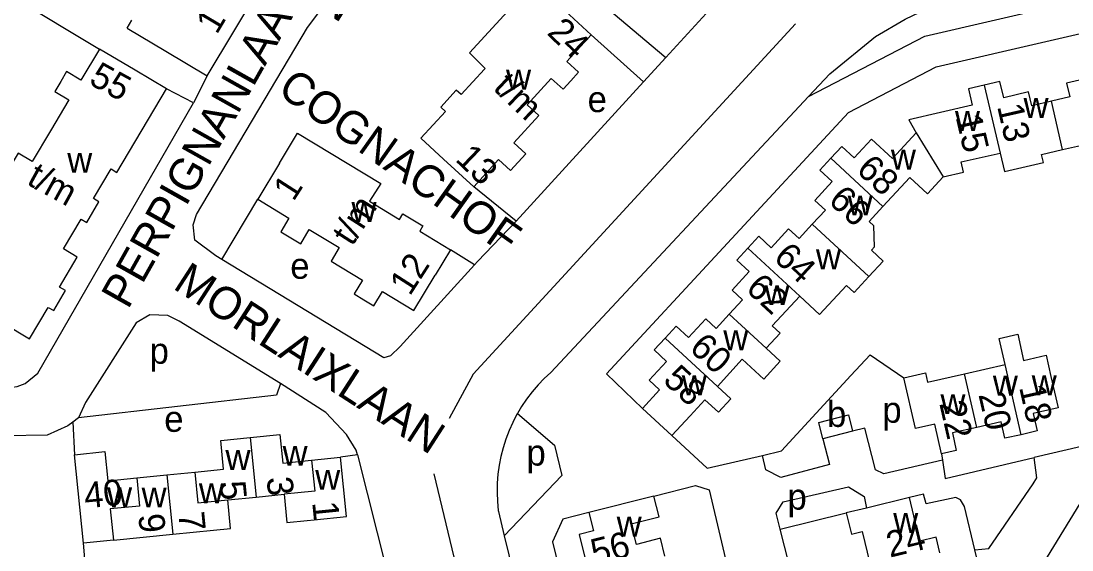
# Model space of a CAD drawing. Extents: x 157768 to 159790, y 387230 to 389604.
# Drawn here: x 159259.4 to 159421.7, y 388101.2 to 388182.9 of the extents above; entities that cross this region are included whole.
import ezdxf

# ---------------------------------------------------------------- set-up
doc = ezdxf.new("R2010")
doc.units = 0
for name, color, linetype in [('BLT_Basislijn', 7, 'Continuous'), ('BLT_Bebouwing', 7, 'Continuous'), ('BLT_Centroide', 7, 'Continuous'), ('BLT_Huisnummer', 7, 'Continuous'), ('BLT_Huisnummer_ tussenligend', 7, 'Continuous'), ('BLT_Huisnummer_reeks', 7, 'Continuous'), ('BLT_Onderverdeling_panden', 7, 'Continuous'), ('BLT_Straatnaam', 7, 'Continuous')]:
    doc.layers.add(name, color=color, linetype=linetype)

msp = doc.modelspace()

# ---------------------------------------------------------------- linework, layer by layer
at = {"layer": 'BLT_Basislijn'}
for p, q in [((159253.22, 388189.54), (159271.54, 388178.54)), ((159358.96, 388177.22), (159370.44, 388189.79)), ((159355.54, 388173.49), (159347.47, 388180.74)), ((159355.54, 388173.49), (159358.96, 388177.22)), ((159288.17, 388174.38), (159286.07, 388170.26)), ((159286.07, 388170.26), (159281.89, 388172.38)), ((159355.54, 388173.49), (159335.86, 388151.97)), ((159341.23, 388128.64), (159381.02, 388171.19)), ((159335.86, 388151.97), (159329.31, 388157.28)), ((159290.4, 388146.08), (159295.97, 388155.35)), ((159329.43, 388145.23), (159325.73, 388147.57)), ((159355.36, 388123.07), (159349.83, 388128.41)), ((159476.31, 388129.66), (159415.87, 388115.48)), ((159268.28, 388121.61), (159267.4, 388120.94)), ((159267.4, 388120.94), (159267.69, 388115.93)), ((159311.36, 388115.93), (159308.75, 388115.53)), ((159401.54, 388116.06), (159401.68, 388115.11)), ((159323.17, 388112.99), (159347.83, 388009.99)), ((159363.56, 388111.16), (159365.68, 388110.51)), ((159333.12, 388107.17), (159334.03, 388103.43)), ((159376.64, 388104.42), (159386.83, 388106.94)), ((159334.03, 388103.43), (159356.76, 388009.91))]:
    msp.add_line(p, q, dxfattribs=at)
for points in [[(159381.02, 388171.19), (159384.31, 388174.71), (159391.33, 388180.46), (159395.91, 388183.15), (159402.53, 388186.33), (159407.24, 388187.77), (159422.15, 388190.08), (159444.35, 388195.09), (159456.93, 388200.47), (159463.98, 388202.13)], [(159381.02, 388171.19), (159398.97, 388180.51), (159471.33, 388197.3)], [(159290.4, 388146.08), (159289.52, 388146.61), (159286.26, 388149.06), (159286.02, 388151.43), (159286.51, 388152.99), (159303.65, 388181.88), (159305.56, 388184.36), (159306.86, 388185.33), (159308.64, 388186.36), (159311.58, 388187.32), (159336.72, 388193.3), (159337.98, 388193.45), (159343.02, 388190.48), (159343.75, 388190.61)], [(159349.83, 388128.41), (159387.18, 388168.75), (159400.72, 388175.78), (159472.46, 388192.43)], [(159343.75, 388190.61), (159349.87, 388184.9), (159358.96, 388177.22)], [(159378.98, 388182.44), (159329.21, 388128.37), (159325.51, 388121.54)], [(159214.76, 388123.92), (159254.12, 388125.82), (159258.84, 388126.43), (159260.05, 388126.94), (159262.02, 388128.53), (159286.07, 388170.26)], [(159335.86, 388151.97), (159329.91, 388145.77), (159329.43, 388145.23)], [(159329.43, 388145.23), (159317.96, 388132.64), (159316.48, 388131.17), (159315.45, 388130.9), (159290.4, 388146.08)], [(159299.47, 388126.94), (159283.81, 388136.56), (159282.09, 388137.42), (159279.29, 388137.51), (159277.21, 388136.27), (159269.38, 388124), (159268.28, 388121.61)], [(159387.54, 388128.13), (159390.51, 388131.35), (159395.75, 388127.78)], [(159341.23, 388128.64), (159340.21, 388127.69), (159339.24, 388126.69), (159338.33, 388125.62), (159337.48, 388124.51), (159336.7, 388123.36), (159336.06, 388122.27)], [(159299.47, 388126.94), (159298.87, 388125.11), (159268.28, 388121.61)], [(159311.36, 388115.93), (159311.18, 388116.61), (159309.68, 388119.05), (159306.49, 388122.42), (159299.47, 388126.94)], [(159373.9, 388115.8), (159376.85, 388116.55), (159387.54, 388128.13)], [(159336.06, 388122.27), (159335.99, 388122.16), (159335.35, 388120.92), (159334.77, 388119.64), (159334.28, 388118.34), (159333.86, 388117.01), (159333.51, 388115.66), (159333.24, 388114.29), (159333.06, 388112.9), (159332.95, 388111.51), (159332.92, 388110.11), (159332.97, 388108.72), (159333.1, 388107.33), (159333.12, 388107.17)], [(159336.06, 388122.27), (159341.8, 388117.41), (159342.93, 388112.71), (159334.03, 388103.43)], [(159429.1, 388044.47), (159416.35, 388096.86), (159416.35, 388097.66), (159422.95, 388108.38), (159480.01, 388121.84), (159486.27, 388121.96), (159487.66, 388120.25), (159489.44, 388112.27)], [(159267.4, 388120.94), (159266.67, 388120.39), (159263.46, 388118.93), (159256.9, 388118.84)], [(159359.91, 388118.88), (159365.35, 388113.85), (159373.9, 388115.8)], [(159401.68, 388115.11), (159392.64, 388113), (159391.36, 388113.57), (159389.72, 388120.01), (159387.82, 388119.55)], [(159383.23, 388118.37), (159384.25, 388114.42), (159376.71, 388112.43), (159374.43, 388113.57), (159373.9, 388115.8)], [(159311.36, 388115.93), (159315.92, 388097.96), (159316.3, 388096.45)], [(159401.68, 388115.11), (159402.1, 388112.24), (159415.87, 388115.48)], [(159406.7, 388101.25), (159408.84, 388101.46), (159415.69, 388111.45), (159416.24, 388112.34), (159415.87, 388115.48)], [(159357.14, 388109.55), (159363.56, 388111.16)], [(159365.68, 388110.51), (159369.49, 388094.33), (159378.63, 388096.55), (159376.64, 388104.42)], [(159376.64, 388104.42), (159376, 388106.88), (159377.12, 388108.64), (159387.16, 388110.96), (159389.62, 388109.47), (159389.96, 388107.7)], [(159406.7, 388101.25), (159405.11, 388107.93), (159404.47, 388108.94), (159403.74, 388109.3), (159399.15, 388108.37), (159398.77, 388109.82), (159396.6, 388109.31)], [(159347.08, 388107.03), (159343.08, 388105.97), (159341.5, 388102.48), (159344.03, 388091.91), (159345.25, 388090.79), (159346.4, 388087.08), (159350.57, 388070.12), (159351.14, 388069.42), (159361.23, 388029.65), (159361.58, 388026.64), (159360.44, 388025.14), (159360.43, 388024.07), (159367.39, 387997.75)], [(159286.79, 388093.78), (159285.14, 388095.15), (159269.79, 388093.72), (159269.05, 388102.27)], [(159428.02, 388012.8), (159427.79, 388013.79), (159406.7, 388101.25)]]:
    msp.add_lwpolyline(points, dxfattribs=at)
at = {"layer": 'BLT_Bebouwing'}
for p, q in [((159342.76, 388185.07), (159347.47, 388180.74)), ((159275.81, 388181.77), (159276.54, 388182.99)), ((159275.81, 388181.77), (159281.76, 388178.22)), ((159277.02, 388175.27), (159271.54, 388178.54)), ((159281.76, 388178.22), (159288.17, 388174.38)), ((159330.99, 388175.42), (159331.09, 388175.53)), ((159281.89, 388172.38), (159277.02, 388175.27)), ((159299.33, 388160.93), (159295.97, 388155.35)), ((159329.31, 388157.28), (159324.64, 388161.56)), ((159325.73, 388147.57), (159323.37, 388143.64)), ((159405.11, 388128.42), (159411.38, 388129.84)), ((159355.36, 388123.07), (159359.91, 388118.88)), ((159383.23, 388118.37), (159382.58, 388120.88)), ((159387.82, 388119.55), (159383.23, 388118.37)), ((159269.05, 388102.27), (159267.69, 388115.93)), ((159304.28, 388115.08), (159308.75, 388115.53)), ((159277.29, 388112.34), (159281.94, 388112.8)), ((159281.94, 388112.8), (159286.23, 388113.23)), ((159357.14, 388109.55), (159347.08, 388107.03)), ((159396.6, 388109.31), (159389.96, 388107.7)), ((159389.96, 388107.7), (159386.83, 388106.94)), ((159282.86, 388103.65), (159289.16, 388104.28)), ((159273.68, 388102.74), (159282.86, 388103.65))]:
    msp.add_line(p, q, dxfattribs=at)
for points in [[(159288.17, 388174.38), (159296.4, 388188.14), (159291.71, 388190.94), (159292.29, 388191.91), (159289.12, 388193.81)], [(159342.76, 388185.07), (159338.65, 388188.84), (159328.65, 388177.94), (159331.09, 388175.53)], [(159347.47, 388180.74), (159343.69, 388176.63), (159345.51, 388174.96), (159344.3, 388173.65)], [(159271.54, 388178.54), (159268.67, 388173.73), (159266.45, 388175.05), (159265.54, 388173.52)], [(159426.51, 388177.27), (159424.08, 388176.7), (159424.67, 388174.17), (159420.84, 388173.27), (159421.34, 388171.14), (159418.53, 388170.49)], [(159330.99, 388175.42), (159327.39, 388171.5), (159326.63, 388172.19), (159324.24, 388169.59), (159324.98, 388168.91), (159321.16, 388164.76), (159324.64, 388161.56)], [(159344.3, 388173.65), (159343.1, 388172.33), (159341.27, 388174), (159337.55, 388169.94)], [(159256.72, 388136.21), (159260.73, 388133.82), (159263.62, 388138.67), (159264.46, 388138.17), (159266.29, 388141.25), (159265.37, 388141.79), (159268.11, 388146.4), (159265.96, 388147.68), (159268.7, 388152.28), (159269.56, 388151.77), (159271.45, 388154.95), (159270.59, 388155.47), (159273.31, 388160.03), (159274.22, 388159.49), (159281.89, 388172.38)], [(159265.54, 388173.52), (159264.62, 388171.98), (159266.81, 388170.68), (159263.98, 388165.92)], [(159408.13, 388172.97), (159405.69, 388172.41), (159406.29, 388169.88), (159396.5, 388167.59), (159397.63, 388165.61)], [(159418.53, 388170.49), (159415.49, 388169.78), (159415, 388171.91), (159411.16, 388171.01), (159410.57, 388173.54), (159408.13, 388172.97)], [(159337.55, 388169.94), (159339.37, 388168.28), (159335.51, 388164.08), (159337.36, 388162.38), (159336.17, 388161.09)], [(159263.98, 388165.92), (159261.15, 388161.16), (159258.98, 388162.46), (159258.06, 388160.92)], [(159397.63, 388165.61), (159393.98, 388161.65), (159390.74, 388164.64), (159388.07, 388161.74), (159386.16, 388163.51), (159384.46, 388161.67)], [(159420.22, 388163.01), (159423.47, 388163.74), (159423.11, 388165.33), (159428.99, 388166.67)], [(159299.33, 388160.93), (159302.09, 388165.54), (159314.95, 388157.81), (159313.23, 388155.05)], [(159401.8, 388158.81), (159404.94, 388159.52), (159404.58, 388161.13), (159410.58, 388162.49)], [(159410.58, 388162.49), (159411.25, 388159.65), (159417.27, 388161.01), (159416.98, 388162.27), (159420.22, 388163.01)], [(159336.17, 388161.09), (159334.99, 388159.79), (159333.15, 388161.48), (159329.31, 388157.28)], [(159384.46, 388161.67), (159382.77, 388159.83), (159384.68, 388158.07), (159382, 388155.18), (159383.61, 388153.69), (159381.58, 388151.49)], [(159392.5, 388154.25), (159396.63, 388158.72), (159399.37, 388156.18), (159401.8, 388158.81)], [(159295.97, 388155.35), (159300.79, 388152.46), (159299.52, 388150.35), (159301.07, 388149.41)], [(159313.23, 388155.05), (159317.87, 388152.24), (159318.38, 388153.1), (159321.47, 388151.24), (159320.98, 388150.43), (159325.73, 388147.57)], [(159390.31, 388143.42), (159392.53, 388145.82), (159390.71, 388147.49), (159391.2, 388148.02), (159391.07, 388151.26), (159390.35, 388151.92), (159392.5, 388154.25)], [(159381.58, 388151.49), (159379.55, 388149.28), (159377.94, 388150.77), (159375.26, 388147.87), (159373.35, 388149.64), (159371.66, 388147.8)], [(159301.07, 388149.41), (159302.62, 388148.48), (159303.93, 388150.66), (159308.54, 388147.9)], [(159308.54, 388147.9), (159307.28, 388145.8), (159312.12, 388142.89), (159310.84, 388140.76), (159312.37, 388139.84)], [(159371.66, 388147.8), (159369.96, 388145.96), (159371.87, 388144.2), (159369.2, 388141.3), (159370.81, 388139.82), (159368.78, 388137.61)], [(159312.37, 388139.84), (159313.9, 388138.92), (159315.21, 388141.11), (159320.09, 388138.18), (159323.37, 388143.64)], [(159379.67, 388140.4), (159382.73, 388137.58), (159386.87, 388142.06), (159388.05, 388140.97), (159390.31, 388143.42)], [(159374.47, 388132.36), (159376.62, 388134.69), (159375.42, 388135.8), (159379.67, 388140.4)], [(159368.78, 388137.61), (159366.74, 388135.41), (159365.13, 388136.9), (159362.46, 388134), (159360.55, 388135.77), (159358.86, 388133.93)], [(159358.86, 388133.93), (159357.16, 388132.09), (159359.07, 388130.33), (159356.4, 388127.43), (159358.01, 388125.95), (159355.36, 388123.07)], [(159411.38, 388129.84), (159410.46, 388133.86), (159413.31, 388134.51), (159414.22, 388130.49), (159417.7, 388131.28), (159418.44, 388128.01), (159419.55, 388123.14), (159415.72, 388122.27), (159416.33, 388119.59), (159413.84, 388119.02)], [(159366.93, 388126.48), (159370.78, 388130.66), (159374.09, 388127.6), (159376.64, 388130.36), (159374.47, 388132.36)], [(159395.75, 388127.78), (159399.08, 388128.54), (159399.4, 388127.12), (159405.11, 388128.42)], [(159401.54, 388116.06), (159400.5, 388120.62), (159397.54, 388119.95), (159395.75, 388127.78)], [(159359.91, 388118.88), (159362.74, 388121.94), (159365, 388124.39), (159367.09, 388122.47), (159369.02, 388124.56), (159366.93, 388126.48)], [(159382.58, 388120.88), (159387.18, 388122.06), (159387.82, 388119.55)], [(159406.99, 388120.15), (159403.22, 388119.29), (159403.83, 388116.58), (159401.54, 388116.06)], [(159413.84, 388119.02), (159411.34, 388118.46), (159410.76, 388121), (159406.99, 388120.15)], [(159286.23, 388113.23), (159290.7, 388113.68), (159290.26, 388118.13), (159294.81, 388118.59)], [(159294.81, 388118.59), (159299.37, 388119.05), (159299.82, 388114.64), (159304.28, 388115.08)], [(159267.69, 388115.93), (159272.36, 388116.4), (159272.81, 388111.89), (159277.29, 388112.34)], [(159303.61, 388105.78), (159304.69, 388105.89), (159309.66, 388106.39), (159308.75, 388115.53)], [(159289.16, 388104.28), (159291.77, 388104.55), (159291.33, 388108.96)], [(159291.33, 388108.96), (159295.74, 388109.4)], [(159295.74, 388109.4), (159300.04, 388109.83)], [(159300.04, 388109.83), (159300.48, 388105.47), (159303.61, 388105.78)], [(159358.84, 388100.27), (159358.18, 388103.04), (159354.43, 388102.09), (159353.64, 388105.25), (159357.95, 388106.34), (159357.14, 388109.55)], [(159401.31, 388100.79), (159400.72, 388103.21), (159398.22, 388102.6), (159396.6, 388109.31)], [(159347.08, 388107.03), (159347.8, 388104.19), (159345.58, 388103.63), (159346.53, 388099.84), (159343.94, 388099.19), (159344.53, 388096.83)], [(159386.83, 388106.94), (159387.63, 388103.66), (159389.28, 388104.07), (159390.46, 388099.21), (159390.7, 388098.22)], [(159273.68, 388102.74), (159269.05, 388102.27)]]:
    msp.add_lwpolyline(points, dxfattribs=at)
at = {"layer": 'BLT_Onderverdeling_panden'}
for p, q in [((159408.13, 388172.97), (159410.58, 388162.49)), ((159420.22, 388163.01), (159418.53, 388170.49)), ((159397.63, 388165.61), (159401.8, 388158.81)), ((159384.46, 388161.67), (159392.5, 388154.25)), ((159381.58, 388151.49), (159390.31, 388143.42)), ((159371.66, 388147.8), (159379.67, 388140.4)), ((159368.78, 388137.61), (159374.47, 388132.36)), ((159358.86, 388133.93), (159366.93, 388126.48)), ((159406.99, 388120.15), (159405.11, 388128.42)), ((159413.84, 388119.02), (159411.38, 388129.84)), ((159294.81, 388118.59), (159295.74, 388109.4)), ((159281.94, 388112.8), (159282.86, 388103.65))]:
    msp.add_line(p, q, dxfattribs=at)
for points in [[(159304.28, 388115.08), (159304.76, 388110.3), (159300.04, 388109.83)], [(159277.29, 388112.34), (159277.72, 388108), (159273.2, 388107.55), (159273.68, 388102.74)], [(159286.23, 388113.23), (159286.7, 388108.49), (159291.33, 388108.96)]]:
    msp.add_lwpolyline(points, dxfattribs=at)

# ---------------------------------------------------------------- texts
at = {"layer": 'BLT_Centroide'}
for s, p in [('w', (159334.31, 388172.27)), ('e', (159346.9, 388168.8)), ('w', (159414.21, 388167.91)), ('w', (159403.62, 388165.91)), ('w', (159266.55, 388159.44)), ('w', (159393.73, 388159.94)), ('w', (159387.05, 388152.86)), ('w', (159310.44, 388151.84)), ('e', (159300.99, 388143.08)), ('w', (159382.16, 388144.53)), ('w', (159374.22, 388139.02)), ('w', (159367.85, 388132.06)), ('p', (159279.27, 388129.97)), ('w', (159361.44, 388125.09)), ('w', (159409.47, 388125.06)), ('w', (159415.47, 388125.09)), ('w', (159401.38, 388122.19)), ('b', (159383.87, 388120.22)), ('p', (159392.41, 388120.86)), ('e', (159281.53, 388119.46)), ('w', (159299.8, 388114.22)), ('p', (159337.46, 388114.25)), ('w', (159290.98, 388113.56)), ('w', (159304.84, 388110.52)), ('w', (159272.7, 388107.81)), ('w', (159278.03, 388107.78)), ('w', (159286.88, 388108.44)), ('p', (159377.76, 388107.45)), ('w', (159351.39, 388103.3)), ('w', (159394.08, 388103.86))]:
    msp.add_text(s, height=4, dxfattribs=at).set_placement(p)
at = {"layer": 'BLT_Huisnummer'}
for s, rotation, p in [('15', 283.1536, (159403.71, 388168.07)), ('68', 317.2956, (159388.21, 388159.68)), ('62', 317.2969, (159371.14, 388141.34)), ('58', 317.2964, (159358.37, 388127.22)), ('18', 282.815, (159413.51, 388126.35)), ('22', 282.8226, (159401.19, 388123.84)), ('40', 5.7167, (159269.34, 388107.63)), ('5', 275.7174, (159290.06, 388111.72)), ('1', 275.7156, (159304.37, 388108.57)), ('56', 14.103, (159347.97, 388098.86)), ('24', 13.627, (159393.57, 388100.03))]:
    msp.add_text(s, height=4, rotation=rotation, dxfattribs=at).set_placement(p)
at = {"layer": 'BLT_Huisnummer_ tussenligend'}
for s, rotation, p in [('13', 282.7745, (159410.12, 388169.69)), ('66', 317.3007, (159383.89, 388154.93)), ('64', 317.2969, (159375.43, 388146.12)), ('60', 317.2964, (159362.43, 388132.16)), ('20', 282.815, (159407.23, 388125.21)), ('3', 275.7156, (159297.32, 388112.37)), ('9', 275.723, (159277.51, 388106.65)), ('7', 275.7174, (159283.69, 388106.95))]:
    msp.add_text(s, height=4, rotation=rotation, dxfattribs=at).set_placement(p)
at = {"layer": 'BLT_Huisnummer_reeks'}
for s, rotation, p in [('1', 59.2469, (159289.64, 388180.66)), ('24', 316.1794, (159340.48, 388180.9)), ('55', 331.181, (159269.71, 388173.23)), ('t/m', 316.1794, (159332.15, 388172.39)), ('13', 316.1794, (159326.33, 388161.38)), ('t/m', 331.181, (159260.12, 388157.75)), ('1', 57.3085, (159301.48, 388154.89)), ('t/m', 57.3085, (159310.54, 388147.97)), ('12', 57.3085, (159319.45, 388140.3))]:
    msp.add_text(s, height=4, rotation=rotation, dxfattribs=at).set_placement(p)
at = {"layer": 'BLT_Straatnaam'}
for s, rotation, p in [('BIARRITZPLEIN', 327.7106, (159266.81, 388209.12)), ('PERPIGNANLAAN', 60.6315, (159275.94, 388138.23)), ('COGNACHOF', 324.6095, (159298.8, 388171.76)), ('MORLAIXLAAN', 327.1095, (159282.71, 388141.66))]:
    msp.add_text(s, height=5, rotation=rotation, dxfattribs=at).set_placement(p)

doc.saveas('drawing.dxf')
